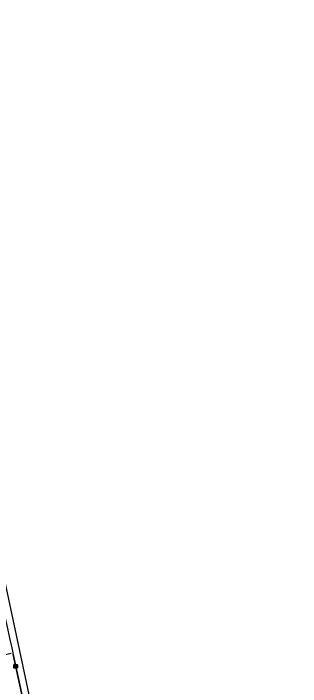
# Model space of a CAD drawing. Extents: x 160030 to 160839, y 385325 to 386450.
# Drawn here: x 160758.1 to 160838.7, y 385707.1 to 385895.8 of the extents above; entities that cross this region are included whole.
import ezdxf

# ---------------------------------------------------------------- set-up
doc = ezdxf.new("R2010")
doc.units = 0
for name, color, linetype in [('IMGEO_Berm_groen', 7, 'Continuous'), ('IMGEO_Kolk', 7, 'Continuous'), ('IMGEO_Rijbaan_lokaal_gesloten', 7, 'Continuous')]:
    doc.layers.add(name, color=color, linetype=linetype)

msp = doc.modelspace()

# ---------------------------------------------------------------- linework, layer by layer
at = {"layer": 'IMGEO_Berm_groen'}
msp.add_lwpolyline([(160757.39, 385716.28), (160752.71, 385715.26), (160753.59, 385711.34), (160754.19, 385708.35), (160769.98, 385635.68), (160770.58, 385632.76), (160775.03, 385612.19), (160775.04, 385612.13), (160780.38, 385613.33), (160779.65, 385616.69), (160757.95, 385716.03)], dxfattribs=at)
at = {"layer": 'IMGEO_Kolk'}
for p, q in [((160758.17, 385712.32), (160758.17, 385713.17)), ((160758.24, 385713.25), (160759.09, 385713.25)), ((160759.09, 385712.25), (160758.24, 385712.25)), ((160758.42, 385712.74), (160758.42, 385712.75)), ((160758.86, 385712.7), (160758.46, 385712.7)), ((160758.47, 385712.79), (160758.86, 385712.79)), ((160758.65, 385713.03), (160758.68, 385713.03)), ((160758.68, 385712.47), (160758.65, 385712.47)), ((160758.91, 385712.75), (160758.91, 385712.74)), ((160759.17, 385713.17), (160759.17, 385712.32))]:
    msp.add_line(p, q, dxfattribs=at)
for points in [[(160758.17, 385712.32), (160758.17, 385713.17)], [(160758.24, 385713.25), (160759.09, 385713.25)], [(160759.09, 385712.25), (160758.24, 385712.25)], [(160759.17, 385713.17), (160759.17, 385712.32)]]:
    msp.add_lwpolyline(points, dxfattribs=at)
for centre, radius, start, end in [((160758.24, 385713.17), 0.0765, 91.552, 178.448), ((160758.24, 385713.17), 0.0765, 91.552, 178.448), ((160758.24, 385712.32), 0.0765, 181.552, 268.448), ((160758.24, 385712.32), 0.0765, 181.552, 268.448), ((160758.46, 385712.75), 0.0403, 85.8775, 175.7526), ((160758.46, 385712.74), 0.0366, 178.938, 274.7102), ((160758.87, 385712.75), 0.0386, 1.7309, 96.639), ((160758.87, 385712.75), 0.043, 264.8664, 352.4533), ((160759.09, 385713.17), 0.0765, 1.552, 88.448), ((160759.09, 385713.17), 0.0765, 1.552, 88.448), ((160759.09, 385712.32), 0.0765, 271.552, 358.448), ((160759.09, 385712.32), 0.0765, 271.552, 358.448)]:
    msp.add_arc(centre, radius, start, end, dxfattribs=at)
for centre, major_axis, ratio, start_param, end_param in [((160758.65, 385712.75), (-0.387, 0.002), 0.722429, 4.712389, 7.853982), ((160758.68, 385712.75), (-0.39, 0.002), 0.717154, 1.570796, 4.712389)]:
    msp.add_ellipse(centre, major_axis=major_axis, ratio=ratio, start_param=start_param, end_param=end_param, dxfattribs=at)
at = {"layer": 'IMGEO_Rijbaan_lokaal_gesloten'}
for points in [[(160715.99, 385920.1), (160713.68, 385919.62), (160714.78, 385914.46), (160714.83, 385914.2), (160715.34, 385911.82), (160720.6, 385887.76), (160730.49, 385842.52), (160733.99, 385826.4), (160734.43, 385824.35), (160741.78, 385790.37), (160741.81, 385790.24), (160746.12, 385770.53), (160747.95, 385762.07), (160755.26, 385728.47), (160755.64, 385726.59), (160756.18, 385724.16), (160757.03, 385720.29), (160757.57, 385717.88), (160757.95, 385716.03), (160779.65, 385616.69)], [(160828.61, 385333.05), (160838.71, 385333.41), (160836.97, 385359.15), (160829.42, 385398.88), (160802.68, 385519.25), (160786.99, 385589.92), (160783.98, 385603.98), (160774.46, 385648.54), (160734.27, 385836.54), (160732.66, 385844.07), (160719.83, 385902.59), (160715.99, 385920.1)]]:
    msp.add_lwpolyline(points, dxfattribs=at)

doc.saveas('drawing.dxf')
